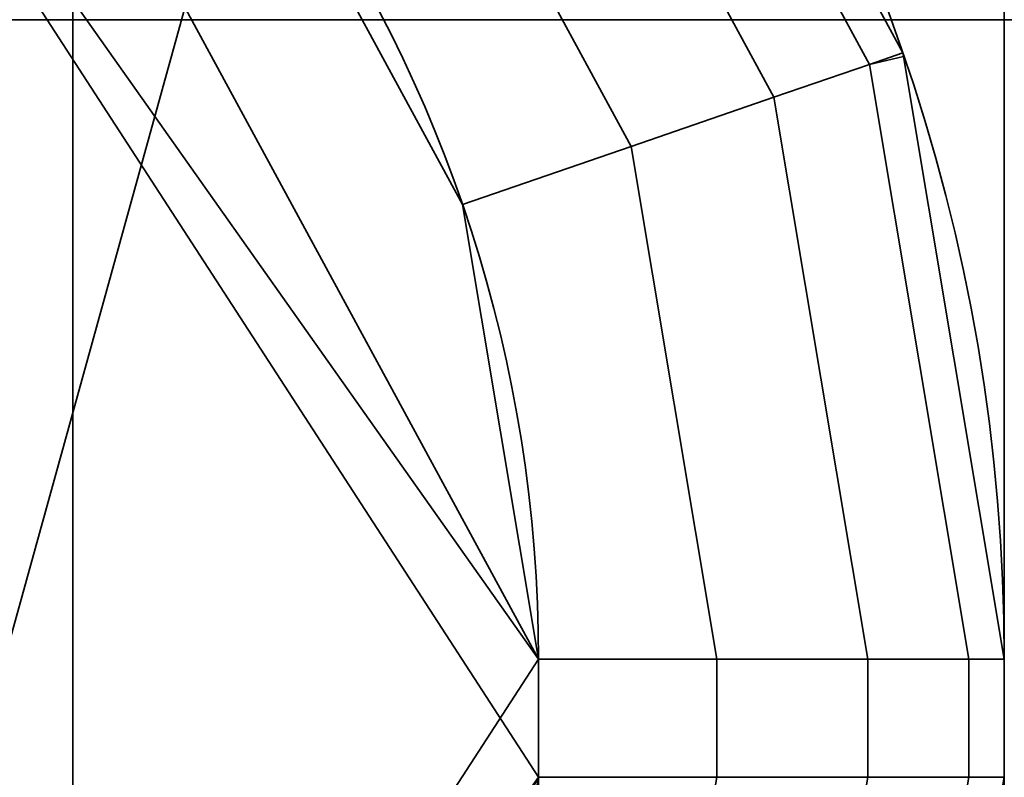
# Model space of a CAD drawing. Header units: millimetres. Extents: x -603 to 3703, y -115 to 193.
# Tile 400 of 656: x 1997.39 to 1999.5, y -19.63 to -18. Entities that reach past the tile are written whole.
import ezdxf

# ---------------------------------------------------------------- set-up
doc = ezdxf.new("R2010")
doc.units = ezdxf.units.MM
doc.layers.add('152', color=7, linetype='Continuous', true_color=0xffffff)

# ---------------------------------------------------------------- blocks, each defined once
blk = doc.blocks.new('UG_SURFACE_101')
at = {"layer": '152', "color": 252, "linetype": 'Continuous', "lineweight": 35}
for points in [[(970, -18, 2075.2499), (970, -29.92, 2075.2499), (2030, -29.92, 2075.2499), (2030, -18, 2075.2499)], [(971.5, -18, 2073.75), (2028.5001, -18, 2073.75), (2028.5001, -29.92, 2073.75), (971.5, -29.92, 2073.75)]]:
    blk.add_3dface(points, dxfattribs=at)
blk = doc.blocks.new('UG_SURFACE_104')
at = {"layer": '152', "color": 252, "linetype": 'Continuous', "lineweight": 35}
for points in [[(1997.4999, -12.5, 333.75), (1996.5, -12.5, 333.75), (1996.5, -26.5, 333.75), (1997.4999, -26.5, 333.75)], [(1997.4999, -26.5, 319.75), (1996.5, -26.5, 319.75), (1996.5, -12.5, 319.75), (1997.4999, -12.5, 319.75)], [(1997.4999, -12.5, 333.75), (1997.4999, -26.5, 333.75), (1997.4999, -26, 331.25), (1997.4999, -13, 331.25)], [(1997.4999, -26.5, 319.75), (1997.4999, -12.5, 319.75), (1997.4999, -13, 322.25), (1997.4999, -26, 322.25)], [(1997.4999, -26, 331.25), (1999.5, -26, 331.25), (1999.5, -13, 331.25), (1997.4999, -13, 331.25)], [(1997.4999, -13, 322.25), (1999.5, -13, 322.25), (1999.5, -26, 322.25), (1997.4999, -26, 322.25)], [(1996.5, -16.5446, 313.75), (1998.5, -19.627, 313.75), (1998.3367, -20.6034, 313.75), (1997.8644, -21.4735, 313.75)], [(1998.5, -19.373, 313.75), (1996.5, -16.5446, 313.75), (1997.1347, -16.8575, 313.75)], [(1997.8644, -21.4735, 313.75), (1997.1347, -22.1425, 313.75), (1996.5, -16.5446, 313.75)], [(1998.5, -19.373, 313.75), (1998.5, -19.627, 313.75), (1996.5, -16.5446, 313.75)], [(1996.5, -16.5446, 335.75), (1998.5, -19.627, 335.75), (1998.3367, -20.6034, 335.75), (1997.8644, -21.4735, 335.75)], [(1998.5, -19.373, 335.75), (1996.5, -16.5446, 335.75), (1997.1347, -16.8575, 335.75)], [(1997.8644, -21.4735, 335.75), (1997.1347, -22.1425, 335.75), (1996.5, -16.5446, 335.75)], [(1998.5, -19.373, 335.75), (1998.5, -19.627, 335.75), (1996.5, -16.5446, 335.75)], [(1996.5, -16.5446, 339.75), (1997.1347, -22.1425, 339.75), (1997.8644, -21.4735, 339.75)], [(1996.5, -16.5446, 339.75), (1998.5, -19.627, 339.75), (1998.5, -19.373, 339.75)], [(1997.8644, -21.4735, 339.75), (1998.3367, -20.6034, 339.75), (1998.5, -19.627, 339.75), (1996.5, -16.5446, 339.75)], [(1997.1347, -16.8575, 339.75), (1996.5, -16.5446, 339.75), (1998.5, -19.373, 339.75)], [(1997.8644, -17.5265, 317.75), (1997.1347, -16.8575, 317.75), (1996.5, -22.4554, 317.75)], [(1997.1347, -16.8575, 313.75), (1997.8644, -17.5265, 313.75), (1998.3367, -18.3966, 313.75), (1998.5, -19.373, 313.75)], [(1997.1347, -16.8575, 335.75), (1997.8644, -17.5265, 335.75), (1998.3367, -18.3966, 335.75), (1998.5, -19.373, 335.75)], [(1998.5, -19.373, 339.75), (1998.3367, -18.3966, 339.75), (1997.8644, -17.5265, 339.75), (1997.1347, -16.8575, 339.75)], [(1998.5926, -16.9579, 317.1327), (1999.2102, -18.0959, 317.1327), (1999.2822, -18.0711, 316.75), (1998.66, -16.9247, 316.75)], [(1998.66, -16.9247, 314.75), (1999.2822, -18.0711, 314.75), (1999.2102, -18.0959, 314.3673), (1998.5926, -16.9579, 314.3673)], [(1998.66, -16.9247, 336.75), (1999.2822, -18.0711, 336.75), (1999.2102, -18.0959, 336.3673), (1998.5926, -16.9579, 336.3673)], [(1998.5926, -16.9579, 339.1327), (1999.2102, -18.0959, 339.1327), (1999.2822, -18.0711, 338.75), (1998.66, -16.9247, 338.75)], [(1999.2822, -18.0711, 336.75), (1998.66, -16.9247, 336.75), (1998.66, -16.9247, 338.75), (1999.2822, -18.0711, 338.75)], [(1999.2822, -18.0711, 314.75), (1998.66, -16.9247, 314.75), (1998.66, -16.9247, 316.75), (1999.2822, -18.0711, 316.75)], [(1999.2102, -18.0959, 317.1327), (1998.5926, -16.9579, 317.1327), (1998.4217, -17.0913, 317.4571), (1999.0053, -18.1664, 317.4571)], [(1998.5926, -16.9579, 314.3673), (1999.2102, -18.0959, 314.3673), (1999.0053, -18.1664, 314.0429), (1998.4217, -17.0913, 314.0429)], [(1998.5926, -16.9579, 336.3673), (1999.2102, -18.0959, 336.3673), (1999.0053, -18.1664, 336.0429), (1998.4217, -17.0913, 336.0429)], [(1999.2102, -18.0959, 339.1327), (1998.5926, -16.9579, 339.1327), (1998.4217, -17.0913, 339.4571), (1999.0053, -18.1664, 339.4571)], [(1999.0053, -18.1664, 317.4571), (1998.4217, -17.0913, 317.4571), (1998.1661, -17.291, 317.6739), (1998.6985, -18.272, 317.6739)], [(1998.4217, -17.0913, 314.0429), (1999.0053, -18.1664, 314.0429), (1998.6985, -18.272, 313.8261), (1998.1661, -17.291, 313.8261)], [(1998.4217, -17.0913, 336.0429), (1999.0053, -18.1664, 336.0429), (1998.6985, -18.272, 335.8261), (1998.1661, -17.291, 335.8261)], [(1999.0053, -18.1664, 339.4571), (1998.4217, -17.0913, 339.4571), (1998.1661, -17.291, 339.6739), (1998.6985, -18.272, 339.6739)], [(1998.6985, -18.272, 317.6739), (1998.1661, -17.291, 317.6739), (1997.8644, -17.5265, 317.75), (1998.3367, -18.3966, 317.75)], [(1998.1661, -17.291, 313.8261), (1998.6985, -18.272, 313.8261), (1998.3367, -18.3966, 313.75), (1997.8644, -17.5265, 313.75)], [(1998.1661, -17.291, 335.8261), (1998.6985, -18.272, 335.8261), (1998.3367, -18.3966, 335.75), (1997.8644, -17.5265, 335.75)], [(1998.6985, -18.272, 339.6739), (1998.1661, -17.291, 339.6739), (1997.8644, -17.5265, 339.75), (1998.3367, -18.3966, 339.75)], [(1996.5, -22.4554, 317.75), (1998.5, -19.373, 317.75), (1998.3367, -18.3966, 317.75), (1997.8644, -17.5265, 317.75)], [(1999.2836, -18.0788, 316.75), (1999.2822, -18.0711, 316.75), (1999.2102, -18.0959, 317.1327)], [(1999.2102, -18.0959, 314.3673), (1999.2822, -18.0711, 314.75), (1999.2836, -18.0788, 314.75)], [(1999.2102, -18.0959, 336.3673), (1999.2822, -18.0711, 336.75), (1999.2836, -18.0788, 336.75)], [(1999.2836, -18.0788, 338.75), (1999.2822, -18.0711, 338.75), (1999.2102, -18.0959, 339.1327)], [(1999.2822, -18.0711, 338.75), (1999.2836, -18.0788, 338.75), (1999.2836, -18.0788, 336.75), (1999.2822, -18.0711, 336.75)], [(1999.2822, -18.0711, 316.75), (1999.2836, -18.0788, 316.75), (1999.2836, -18.0788, 314.75), (1999.2822, -18.0711, 314.75)], [(1999.4239, -19.373, 317.1327), (1999.2102, -18.0959, 317.1327), (1999.0053, -18.1664, 317.4571), (1999.2071, -19.373, 317.4571)], [(1999.2102, -18.0959, 314.3673), (1999.4239, -19.373, 314.3673), (1999.2071, -19.373, 314.0429), (1999.0053, -18.1664, 314.0429)], [(1999.2102, -18.0959, 336.3673), (1999.4239, -19.373, 336.3673), (1999.2071, -19.373, 336.0429), (1999.0053, -18.1664, 336.0429)], [(1999.4239, -19.373, 339.1327), (1999.2102, -18.0959, 339.1327), (1999.0053, -18.1664, 339.4571), (1999.2071, -19.373, 339.4571)], [(1999.2102, -18.0959, 317.1327), (1999.4239, -19.373, 317.1327), (1999.5, -19.373, 316.75), (1999.2836, -18.0788, 316.75)], [(1999.2836, -18.0788, 314.75), (1999.5, -19.373, 314.75), (1999.4239, -19.373, 314.3673), (1999.2102, -18.0959, 314.3673)], [(1999.2836, -18.0788, 336.75), (1999.5, -19.373, 336.75), (1999.4239, -19.373, 336.3673), (1999.2102, -18.0959, 336.3673)], [(1999.2102, -18.0959, 339.1327), (1999.4239, -19.373, 339.1327), (1999.5, -19.373, 338.75), (1999.2836, -18.0788, 338.75)], [(1999.5, -19.373, 338.75), (1999.5, -19.373, 336.75), (1999.2836, -18.0788, 336.75), (1999.2836, -18.0788, 338.75)], [(1999.5, -19.373, 316.75), (1999.5, -19.373, 314.75), (1999.2836, -18.0788, 314.75), (1999.2836, -18.0788, 316.75)], [(1999.2071, -19.373, 317.4571), (1999.0053, -18.1664, 317.4571), (1998.6985, -18.272, 317.6739), (1998.8827, -19.373, 317.6739)], [(1999.0053, -18.1664, 314.0429), (1999.2071, -19.373, 314.0429), (1998.8827, -19.373, 313.8261), (1998.6985, -18.272, 313.8261)], [(1999.0053, -18.1664, 336.0429), (1999.2071, -19.373, 336.0429), (1998.8827, -19.373, 335.8261), (1998.6985, -18.272, 335.8261)], [(1999.2071, -19.373, 339.4571), (1999.0053, -18.1664, 339.4571), (1998.6985, -18.272, 339.6739), (1998.8827, -19.373, 339.6739)], [(1998.8827, -19.373, 317.6739), (1998.6985, -18.272, 317.6739), (1998.3367, -18.3966, 317.75), (1998.5, -19.373, 317.75)], [(1998.6985, -18.272, 313.8261), (1998.8827, -19.373, 313.8261), (1998.5, -19.373, 313.75), (1998.3367, -18.3966, 313.75)], [(1998.6985, -18.272, 335.8261), (1998.8827, -19.373, 335.8261), (1998.5, -19.373, 335.75), (1998.3367, -18.3966, 335.75)], [(1998.8827, -19.373, 339.6739), (1998.6985, -18.272, 339.6739), (1998.3367, -18.3966, 339.75), (1998.5, -19.373, 339.75)], [(1998.5, -19.627, 317.75), (1998.5, -19.373, 317.75), (1996.5, -22.4554, 317.75)], [(1998.5, -19.373, 339.75), (1998.5, -19.627, 339.75), (1998.8827, -19.627, 339.6739), (1998.8827, -19.373, 339.6739)], [(1998.5, -19.627, 335.75), (1998.5, -19.373, 335.75), (1998.8827, -19.373, 335.8261), (1998.8827, -19.627, 335.8261)], [(1998.5, -19.373, 317.75), (1998.5, -19.627, 317.75), (1998.8827, -19.627, 317.6739), (1998.8827, -19.373, 317.6739)], [(1998.5, -19.627, 313.75), (1998.5, -19.373, 313.75), (1998.8827, -19.373, 313.8261), (1998.8827, -19.627, 313.8261)], [(1998.8827, -19.373, 339.6739), (1998.8827, -19.627, 339.6739), (1999.2071, -19.627, 339.4571), (1999.2071, -19.373, 339.4571)], [(1998.8827, -19.627, 335.8261), (1998.8827, -19.373, 335.8261), (1999.2071, -19.373, 336.0429), (1999.2071, -19.627, 336.0429)], [(1998.8827, -19.373, 317.6739), (1998.8827, -19.627, 317.6739), (1999.2071, -19.627, 317.4571), (1999.2071, -19.373, 317.4571)], [(1998.8827, -19.627, 313.8261), (1998.8827, -19.373, 313.8261), (1999.2071, -19.373, 314.0429), (1999.2071, -19.627, 314.0429)], [(1999.2071, -19.373, 339.4571), (1999.2071, -19.627, 339.4571), (1999.4239, -19.627, 339.1327), (1999.4239, -19.373, 339.1327)], [(1999.2071, -19.627, 336.0429), (1999.2071, -19.373, 336.0429), (1999.4239, -19.373, 336.3673), (1999.4239, -19.627, 336.3673)], [(1999.2071, -19.373, 317.4571), (1999.2071, -19.627, 317.4571), (1999.4239, -19.627, 317.1327), (1999.4239, -19.373, 317.1327)], [(1999.2071, -19.627, 314.0429), (1999.2071, -19.373, 314.0429), (1999.4239, -19.373, 314.3673), (1999.4239, -19.627, 314.3673)], [(1999.4239, -19.373, 339.1327), (1999.4239, -19.627, 339.1327), (1999.5, -19.627, 338.75), (1999.5, -19.373, 338.75)], [(1999.4239, -19.627, 336.3673), (1999.4239, -19.373, 336.3673), (1999.5, -19.373, 336.75), (1999.5, -19.627, 336.75)], [(1999.4239, -19.373, 317.1327), (1999.4239, -19.627, 317.1327), (1999.5, -19.627, 316.75), (1999.5, -19.373, 316.75)], [(1999.4239, -19.627, 314.3673), (1999.4239, -19.373, 314.3673), (1999.5, -19.373, 314.75), (1999.5, -19.627, 314.75)], [(1998.5, -19.627, 317.75), (1996.5, -22.4554, 317.75), (1997.1347, -22.1425, 317.75)], [(1997.1347, -22.1425, 317.75), (1997.8644, -21.4735, 317.75), (1998.3367, -20.6034, 317.75), (1998.5, -19.627, 317.75)], [(1998.6985, -20.728, 317.6739), (1998.8827, -19.627, 317.6739), (1998.5, -19.627, 317.75), (1998.3367, -20.6034, 317.75)], [(1998.8827, -19.627, 313.8261), (1998.6985, -20.728, 313.8261), (1998.3367, -20.6034, 313.75), (1998.5, -19.627, 313.75)], [(1998.8827, -19.627, 335.8261), (1998.6985, -20.728, 335.8261), (1998.3367, -20.6034, 335.75), (1998.5, -19.627, 335.75)], [(1998.6985, -20.728, 339.6739), (1998.8827, -19.627, 339.6739), (1998.5, -19.627, 339.75), (1998.3367, -20.6034, 339.75)], [(1999.0053, -20.8336, 317.4571), (1999.2071, -19.627, 317.4571), (1998.8827, -19.627, 317.6739), (1998.6985, -20.728, 317.6739)], [(1999.2071, -19.627, 314.0429), (1999.0053, -20.8336, 314.0429), (1998.6985, -20.728, 313.8261), (1998.8827, -19.627, 313.8261)], [(1999.2071, -19.627, 336.0429), (1999.0053, -20.8336, 336.0429), (1998.6985, -20.728, 335.8261), (1998.8827, -19.627, 335.8261)], [(1999.0053, -20.8336, 339.4571), (1999.2071, -19.627, 339.4571), (1998.8827, -19.627, 339.6739), (1998.6985, -20.728, 339.6739)], [(1999.2102, -20.9041, 317.1327), (1999.4239, -19.627, 317.1327), (1999.2071, -19.627, 317.4571), (1999.0053, -20.8336, 317.4571)], [(1999.4239, -19.627, 314.3673), (1999.2102, -20.9041, 314.3673), (1999.0053, -20.8336, 314.0429), (1999.2071, -19.627, 314.0429)], [(1999.4239, -19.627, 336.3673), (1999.2102, -20.9041, 336.3673), (1999.0053, -20.8336, 336.0429), (1999.2071, -19.627, 336.0429)], [(1999.2102, -20.9041, 339.1327), (1999.4239, -19.627, 339.1327), (1999.2071, -19.627, 339.4571), (1999.0053, -20.8336, 339.4571)], [(1999.2836, -20.9212, 316.75), (1999.5, -19.627, 316.75), (1999.4239, -19.627, 317.1327), (1999.2102, -20.9041, 317.1327)], [(1999.2102, -20.9041, 314.3673), (1999.4239, -19.627, 314.3673), (1999.5, -19.627, 314.75), (1999.2836, -20.9212, 314.75)], [(1999.2102, -20.9041, 336.3673), (1999.4239, -19.627, 336.3673), (1999.5, -19.627, 336.75), (1999.2836, -20.9212, 336.75)], [(1999.2836, -20.9212, 338.75), (1999.5, -19.627, 338.75), (1999.4239, -19.627, 339.1327), (1999.2102, -20.9041, 339.1327)], [(1999.5, -19.627, 336.75), (1999.5, -19.627, 338.75), (1999.2836, -20.9212, 338.75), (1999.2836, -20.9212, 336.75)], [(1999.5, -19.627, 314.75), (1999.5, -19.627, 316.75), (1999.2836, -20.9212, 316.75), (1999.2836, -20.9212, 314.75)]]:
    blk.add_3dface(points, dxfattribs=at)
blk = doc.blocks.new('UG_SURFACE_110')
at = {"layer": '152', "color": 252, "linetype": 'Continuous', "lineweight": 35}
for points in [[(1997.4999, -12.5, 1518.75), (1996.5, -12.5, 1518.75), (1996.5, -26.5, 1518.75), (1997.4999, -26.5, 1518.75)], [(1997.4999, -26.5, 1504.75), (1996.5, -26.5, 1504.75), (1996.5, -12.5, 1504.75), (1997.4999, -12.5, 1504.75)], [(1997.4999, -12.5, 1518.75), (1997.4999, -26.5, 1518.75), (1997.4999, -26, 1516.25), (1997.4999, -13, 1516.25)], [(1997.4999, -26.5, 1504.75), (1997.4999, -12.5, 1504.75), (1997.4999, -13, 1507.25), (1997.4999, -26, 1507.25)], [(1997.4999, -26, 1516.25), (1999.5, -26, 1516.25), (1999.5, -13, 1516.25), (1997.4999, -13, 1516.25)], [(1997.4999, -13, 1507.25), (1999.5, -13, 1507.25), (1999.5, -26, 1507.25), (1997.4999, -26, 1507.25)], [(1996.5, -16.5446, 1498.75), (1998.5, -19.627, 1498.75), (1998.3367, -20.6034, 1498.75), (1997.8644, -21.4735, 1498.75)], [(1998.5, -19.373, 1498.75), (1996.5, -16.5446, 1498.75), (1997.1347, -16.8575, 1498.75)], [(1997.8644, -21.4735, 1498.75), (1997.1347, -22.1425, 1498.75), (1996.5, -16.5446, 1498.75)], [(1998.5, -19.373, 1498.75), (1998.5, -19.627, 1498.75), (1996.5, -16.5446, 1498.75)], [(1996.5, -16.5446, 1520.75), (1998.5, -19.627, 1520.75), (1998.3367, -20.6034, 1520.75), (1997.8644, -21.4735, 1520.75)], [(1998.5, -19.373, 1520.75), (1996.5, -16.5446, 1520.75), (1997.1347, -16.8575, 1520.75)], [(1997.8644, -21.4735, 1520.75), (1997.1347, -22.1425, 1520.75), (1996.5, -16.5446, 1520.75)], [(1998.5, -19.373, 1520.75), (1998.5, -19.627, 1520.75), (1996.5, -16.5446, 1520.75)], [(1996.5, -16.5446, 1524.75), (1997.1347, -22.1425, 1524.75), (1997.8644, -21.4735, 1524.75)], [(1996.5, -16.5446, 1524.75), (1998.5, -19.627, 1524.75), (1998.5, -19.373, 1524.75)], [(1997.8644, -21.4735, 1524.75), (1998.3367, -20.6034, 1524.75), (1998.5, -19.627, 1524.75), (1996.5, -16.5446, 1524.75)], [(1997.1347, -16.8575, 1524.75), (1996.5, -16.5446, 1524.75), (1998.5, -19.373, 1524.75)], [(1997.8644, -17.5265, 1502.75), (1997.1347, -16.8575, 1502.75), (1996.5, -22.4554, 1502.75)], [(1997.1347, -16.8575, 1498.75), (1997.8644, -17.5265, 1498.75), (1998.3367, -18.3966, 1498.75), (1998.5, -19.373, 1498.75)], [(1997.1347, -16.8575, 1520.75), (1997.8644, -17.5265, 1520.75), (1998.3367, -18.3966, 1520.75), (1998.5, -19.373, 1520.75)], [(1998.5, -19.373, 1524.75), (1998.3367, -18.3966, 1524.75), (1997.8644, -17.5265, 1524.75), (1997.1347, -16.8575, 1524.75)], [(1998.5926, -16.9579, 1502.1327), (1999.2102, -18.0959, 1502.1327), (1999.2822, -18.0711, 1501.75), (1998.66, -16.9247, 1501.75)], [(1998.66, -16.9247, 1499.75), (1999.2822, -18.0711, 1499.75), (1999.2102, -18.0959, 1499.3674), (1998.5926, -16.9579, 1499.3674)], [(1998.66, -16.9247, 1521.75), (1999.2822, -18.0711, 1521.75), (1999.2102, -18.0959, 1521.3673), (1998.5926, -16.9579, 1521.3673)], [(1998.5926, -16.9579, 1524.1327), (1999.2102, -18.0959, 1524.1327), (1999.2822, -18.0711, 1523.7499), (1998.66, -16.9247, 1523.7499)], [(1999.2822, -18.0711, 1521.75), (1998.66, -16.9247, 1521.75), (1998.66, -16.9247, 1523.7499), (1999.2822, -18.0711, 1523.7499)], [(1999.2822, -18.0711, 1499.75), (1998.66, -16.9247, 1499.75), (1998.66, -16.9247, 1501.75), (1999.2822, -18.0711, 1501.75)], [(1999.2102, -18.0959, 1502.1327), (1998.5926, -16.9579, 1502.1327), (1998.4217, -17.0913, 1502.4571), (1999.0053, -18.1664, 1502.4571)], [(1998.5926, -16.9579, 1499.3674), (1999.2102, -18.0959, 1499.3674), (1999.0053, -18.1664, 1499.0429), (1998.4217, -17.0913, 1499.0429)], [(1998.5926, -16.9579, 1521.3673), (1999.2102, -18.0959, 1521.3673), (1999.0053, -18.1664, 1521.0429), (1998.4217, -17.0913, 1521.0429)], [(1999.2102, -18.0959, 1524.1327), (1998.5926, -16.9579, 1524.1327), (1998.4217, -17.0913, 1524.4571), (1999.0053, -18.1664, 1524.4571)], [(1999.0053, -18.1664, 1502.4571), (1998.4217, -17.0913, 1502.4571), (1998.1661, -17.291, 1502.6739), (1998.6985, -18.272, 1502.6739)], [(1998.4217, -17.0913, 1499.0429), (1999.0053, -18.1664, 1499.0429), (1998.6985, -18.272, 1498.8261), (1998.1661, -17.291, 1498.8261)], [(1998.4217, -17.0913, 1521.0429), (1999.0053, -18.1664, 1521.0429), (1998.6985, -18.272, 1520.8261), (1998.1661, -17.291, 1520.8261)], [(1999.0053, -18.1664, 1524.4571), (1998.4217, -17.0913, 1524.4571), (1998.1661, -17.291, 1524.6739), (1998.6985, -18.272, 1524.6739)], [(1998.6985, -18.272, 1502.6739), (1998.1661, -17.291, 1502.6739), (1997.8644, -17.5265, 1502.75), (1998.3367, -18.3966, 1502.75)], [(1998.1661, -17.291, 1498.8261), (1998.6985, -18.272, 1498.8261), (1998.3367, -18.3966, 1498.75), (1997.8644, -17.5265, 1498.75)], [(1998.1661, -17.291, 1520.8261), (1998.6985, -18.272, 1520.8261), (1998.3367, -18.3966, 1520.75), (1997.8644, -17.5265, 1520.75)], [(1998.6985, -18.272, 1524.6739), (1998.1661, -17.291, 1524.6739), (1997.8644, -17.5265, 1524.75), (1998.3367, -18.3966, 1524.75)], [(1996.5, -22.4554, 1502.75), (1998.5, -19.373, 1502.75), (1998.3367, -18.3966, 1502.75), (1997.8644, -17.5265, 1502.75)], [(1999.2836, -18.0788, 1501.75), (1999.2822, -18.0711, 1501.75), (1999.2102, -18.0959, 1502.1327)], [(1999.2102, -18.0959, 1499.3674), (1999.2822, -18.0711, 1499.75), (1999.2836, -18.0788, 1499.75)], [(1999.2102, -18.0959, 1521.3673), (1999.2822, -18.0711, 1521.75), (1999.2836, -18.0788, 1521.75)], [(1999.2836, -18.0788, 1523.7499), (1999.2822, -18.0711, 1523.7499), (1999.2102, -18.0959, 1524.1327)], [(1999.2822, -18.0711, 1523.7499), (1999.2836, -18.0788, 1523.7499), (1999.2836, -18.0788, 1521.75), (1999.2822, -18.0711, 1521.75)], [(1999.2822, -18.0711, 1501.75), (1999.2836, -18.0788, 1501.75), (1999.2836, -18.0788, 1499.75), (1999.2822, -18.0711, 1499.75)], [(1999.4239, -19.373, 1502.1327), (1999.2102, -18.0959, 1502.1327), (1999.0053, -18.1664, 1502.4571), (1999.2071, -19.373, 1502.4571)], [(1999.2102, -18.0959, 1499.3674), (1999.4239, -19.373, 1499.3674), (1999.2071, -19.373, 1499.0429), (1999.0053, -18.1664, 1499.0429)], [(1999.2102, -18.0959, 1521.3673), (1999.4239, -19.373, 1521.3673), (1999.2071, -19.373, 1521.0429), (1999.0053, -18.1664, 1521.0429)], [(1999.4239, -19.373, 1524.1327), (1999.2102, -18.0959, 1524.1327), (1999.0053, -18.1664, 1524.4571), (1999.2071, -19.373, 1524.4571)], [(1999.2102, -18.0959, 1502.1327), (1999.4239, -19.373, 1502.1327), (1999.5, -19.373, 1501.75), (1999.2836, -18.0788, 1501.75)], [(1999.2836, -18.0788, 1499.75), (1999.5, -19.373, 1499.75), (1999.4239, -19.373, 1499.3674), (1999.2102, -18.0959, 1499.3674)], [(1999.2836, -18.0788, 1521.75), (1999.5, -19.373, 1521.75), (1999.4239, -19.373, 1521.3673), (1999.2102, -18.0959, 1521.3673)], [(1999.2102, -18.0959, 1524.1327), (1999.4239, -19.373, 1524.1327), (1999.5, -19.373, 1523.7499), (1999.2836, -18.0788, 1523.7499)], [(1999.5, -19.373, 1523.7499), (1999.5, -19.373, 1521.75), (1999.2836, -18.0788, 1521.75), (1999.2836, -18.0788, 1523.7499)], [(1999.5, -19.373, 1501.75), (1999.5, -19.373, 1499.75), (1999.2836, -18.0788, 1499.75), (1999.2836, -18.0788, 1501.75)], [(1999.2071, -19.373, 1502.4571), (1999.0053, -18.1664, 1502.4571), (1998.6985, -18.272, 1502.6739), (1998.8827, -19.373, 1502.6739)], [(1999.0053, -18.1664, 1499.0429), (1999.2071, -19.373, 1499.0429), (1998.8827, -19.373, 1498.8261), (1998.6985, -18.272, 1498.8261)], [(1999.0053, -18.1664, 1521.0429), (1999.2071, -19.373, 1521.0429), (1998.8827, -19.373, 1520.8261), (1998.6985, -18.272, 1520.8261)], [(1999.2071, -19.373, 1524.4571), (1999.0053, -18.1664, 1524.4571), (1998.6985, -18.272, 1524.6739), (1998.8827, -19.373, 1524.6739)], [(1998.8827, -19.373, 1502.6739), (1998.6985, -18.272, 1502.6739), (1998.3367, -18.3966, 1502.75), (1998.5, -19.373, 1502.75)], [(1998.6985, -18.272, 1498.8261), (1998.8827, -19.373, 1498.8261), (1998.5, -19.373, 1498.75), (1998.3367, -18.3966, 1498.75)], [(1998.6985, -18.272, 1520.8261), (1998.8827, -19.373, 1520.8261), (1998.5, -19.373, 1520.75), (1998.3367, -18.3966, 1520.75)], [(1998.8827, -19.373, 1524.6739), (1998.6985, -18.272, 1524.6739), (1998.3367, -18.3966, 1524.75), (1998.5, -19.373, 1524.75)], [(1998.5, -19.627, 1502.75), (1998.5, -19.373, 1502.75), (1996.5, -22.4554, 1502.75)], [(1998.5, -19.373, 1524.75), (1998.5, -19.627, 1524.75), (1998.8827, -19.627, 1524.6739), (1998.8827, -19.373, 1524.6739)], [(1998.5, -19.627, 1520.75), (1998.5, -19.373, 1520.75), (1998.8827, -19.373, 1520.8261), (1998.8827, -19.627, 1520.8261)], [(1998.5, -19.373, 1502.75), (1998.5, -19.627, 1502.75), (1998.8827, -19.627, 1502.6739), (1998.8827, -19.373, 1502.6739)], [(1998.5, -19.627, 1498.75), (1998.5, -19.373, 1498.75), (1998.8827, -19.373, 1498.8261), (1998.8827, -19.627, 1498.8261)], [(1998.8827, -19.373, 1524.6739), (1998.8827, -19.627, 1524.6739), (1999.2071, -19.627, 1524.4571), (1999.2071, -19.373, 1524.4571)], [(1998.8827, -19.627, 1520.8261), (1998.8827, -19.373, 1520.8261), (1999.2071, -19.373, 1521.0429), (1999.2071, -19.627, 1521.0429)], [(1998.8827, -19.373, 1502.6739), (1998.8827, -19.627, 1502.6739), (1999.2071, -19.627, 1502.4571), (1999.2071, -19.373, 1502.4571)], [(1998.8827, -19.627, 1498.8261), (1998.8827, -19.373, 1498.8261), (1999.2071, -19.373, 1499.0429), (1999.2071, -19.627, 1499.0429)], [(1999.2071, -19.373, 1524.4571), (1999.2071, -19.627, 1524.4571), (1999.4239, -19.627, 1524.1327), (1999.4239, -19.373, 1524.1327)], [(1999.2071, -19.627, 1521.0429), (1999.2071, -19.373, 1521.0429), (1999.4239, -19.373, 1521.3673), (1999.4239, -19.627, 1521.3673)], [(1999.2071, -19.373, 1502.4571), (1999.2071, -19.627, 1502.4571), (1999.4239, -19.627, 1502.1327), (1999.4239, -19.373, 1502.1327)], [(1999.2071, -19.627, 1499.0429), (1999.2071, -19.373, 1499.0429), (1999.4239, -19.373, 1499.3674), (1999.4239, -19.627, 1499.3674)], [(1999.4239, -19.373, 1524.1327), (1999.4239, -19.627, 1524.1327), (1999.5, -19.627, 1523.7499), (1999.5, -19.373, 1523.7499)], [(1999.4239, -19.627, 1521.3673), (1999.4239, -19.373, 1521.3673), (1999.5, -19.373, 1521.75), (1999.5, -19.627, 1521.75)], [(1999.4239, -19.373, 1502.1327), (1999.4239, -19.627, 1502.1327), (1999.5, -19.627, 1501.75), (1999.5, -19.373, 1501.75)], [(1999.4239, -19.627, 1499.3674), (1999.4239, -19.373, 1499.3674), (1999.5, -19.373, 1499.75), (1999.5, -19.627, 1499.75)], [(1998.5, -19.627, 1502.75), (1996.5, -22.4554, 1502.75), (1997.1347, -22.1425, 1502.75)], [(1997.1347, -22.1425, 1502.75), (1997.8644, -21.4735, 1502.75), (1998.3367, -20.6034, 1502.75), (1998.5, -19.627, 1502.75)], [(1998.6985, -20.728, 1502.6739), (1998.8827, -19.627, 1502.6739), (1998.5, -19.627, 1502.75), (1998.3367, -20.6034, 1502.75)], [(1998.8827, -19.627, 1498.8261), (1998.6985, -20.728, 1498.8261), (1998.3367, -20.6034, 1498.75), (1998.5, -19.627, 1498.75)], [(1998.8827, -19.627, 1520.8261), (1998.6985, -20.728, 1520.8261), (1998.3367, -20.6034, 1520.75), (1998.5, -19.627, 1520.75)], [(1998.6985, -20.728, 1524.6739), (1998.8827, -19.627, 1524.6739), (1998.5, -19.627, 1524.75), (1998.3367, -20.6034, 1524.75)], [(1999.0053, -20.8336, 1502.4571), (1999.2071, -19.627, 1502.4571), (1998.8827, -19.627, 1502.6739), (1998.6985, -20.728, 1502.6739)], [(1999.2071, -19.627, 1499.0429), (1999.0053, -20.8336, 1499.0429), (1998.6985, -20.728, 1498.8261), (1998.8827, -19.627, 1498.8261)], [(1999.2071, -19.627, 1521.0429), (1999.0053, -20.8336, 1521.0429), (1998.6985, -20.728, 1520.8261), (1998.8827, -19.627, 1520.8261)], [(1999.0053, -20.8336, 1524.4571), (1999.2071, -19.627, 1524.4571), (1998.8827, -19.627, 1524.6739), (1998.6985, -20.728, 1524.6739)], [(1999.2102, -20.9041, 1502.1327), (1999.4239, -19.627, 1502.1327), (1999.2071, -19.627, 1502.4571), (1999.0053, -20.8336, 1502.4571)], [(1999.4239, -19.627, 1499.3674), (1999.2102, -20.9041, 1499.3674), (1999.0053, -20.8336, 1499.0429), (1999.2071, -19.627, 1499.0429)], [(1999.4239, -19.627, 1521.3673), (1999.2102, -20.9041, 1521.3673), (1999.0053, -20.8336, 1521.0429), (1999.2071, -19.627, 1521.0429)], [(1999.2102, -20.9041, 1524.1327), (1999.4239, -19.627, 1524.1327), (1999.2071, -19.627, 1524.4571), (1999.0053, -20.8336, 1524.4571)], [(1999.2836, -20.9212, 1501.75), (1999.5, -19.627, 1501.75), (1999.4239, -19.627, 1502.1327), (1999.2102, -20.9041, 1502.1327)], [(1999.2102, -20.9041, 1499.3674), (1999.4239, -19.627, 1499.3674), (1999.5, -19.627, 1499.75), (1999.2836, -20.9212, 1499.75)], [(1999.2102, -20.9041, 1521.3673), (1999.4239, -19.627, 1521.3673), (1999.5, -19.627, 1521.75), (1999.2836, -20.9212, 1521.75)], [(1999.2836, -20.9212, 1523.7499), (1999.5, -19.627, 1523.7499), (1999.4239, -19.627, 1524.1327), (1999.2102, -20.9041, 1524.1327)], [(1999.5, -19.627, 1521.75), (1999.5, -19.627, 1523.7499), (1999.2836, -20.9212, 1523.7499), (1999.2836, -20.9212, 1521.75)], [(1999.5, -19.627, 1499.75), (1999.5, -19.627, 1501.75), (1999.2836, -20.9212, 1501.75), (1999.2836, -20.9212, 1499.75)]]:
    blk.add_3dface(points, dxfattribs=at)
blk = doc.blocks.new('UG_SURFACE_113')
at = {"layer": '152', "color": 252, "linetype": 'Continuous', "lineweight": 35}
for points in [[(1997.4999, -12.5, 1768.75), (1996.5, -12.5, 1768.75), (1996.5, -26.5, 1768.75), (1997.4999, -26.5, 1768.75)], [(1997.4999, -26.5, 1754.75), (1996.5, -26.5, 1754.75), (1996.5, -12.5, 1754.75), (1997.4999, -12.5, 1754.75)], [(1997.4999, -12.5, 1768.75), (1997.4999, -26.5, 1768.75), (1997.4999, -26, 1766.25), (1997.4999, -13, 1766.25)], [(1997.4999, -26.5, 1754.75), (1997.4999, -12.5, 1754.75), (1997.4999, -13, 1757.25), (1997.4999, -26, 1757.25)], [(1997.4999, -26, 1766.25), (1999.5, -26, 1766.25), (1999.5, -13, 1766.25), (1997.4999, -13, 1766.25)], [(1997.4999, -13, 1757.25), (1999.5, -13, 1757.25), (1999.5, -26, 1757.25), (1997.4999, -26, 1757.25)], [(1996.5, -16.5446, 1748.75), (1998.5, -19.627, 1748.75), (1998.3367, -20.6034, 1748.75), (1997.8644, -21.4735, 1748.75)], [(1998.5, -19.373, 1748.75), (1996.5, -16.5446, 1748.75), (1997.1347, -16.8575, 1748.75)], [(1997.8644, -21.4735, 1748.75), (1997.1347, -22.1425, 1748.75), (1996.5, -16.5446, 1748.75)], [(1998.5, -19.373, 1748.75), (1998.5, -19.627, 1748.75), (1996.5, -16.5446, 1748.75)], [(1996.5, -16.5446, 1770.75), (1998.5, -19.627, 1770.75), (1998.3367, -20.6034, 1770.75), (1997.8644, -21.4735, 1770.75)], [(1998.5, -19.373, 1770.75), (1996.5, -16.5446, 1770.75), (1997.1347, -16.8575, 1770.75)], [(1997.8644, -21.4735, 1770.75), (1997.1347, -22.1425, 1770.75), (1996.5, -16.5446, 1770.75)], [(1998.5, -19.373, 1770.75), (1998.5, -19.627, 1770.75), (1996.5, -16.5446, 1770.75)], [(1996.5, -16.5446, 1774.75), (1997.1347, -22.1425, 1774.75), (1997.8644, -21.4735, 1774.75)], [(1996.5, -16.5446, 1774.75), (1998.5, -19.627, 1774.75), (1998.5, -19.373, 1774.75)], [(1997.8644, -21.4735, 1774.75), (1998.3367, -20.6034, 1774.75), (1998.5, -19.627, 1774.75), (1996.5, -16.5446, 1774.75)], [(1997.1347, -16.8575, 1774.75), (1996.5, -16.5446, 1774.75), (1998.5, -19.373, 1774.75)], [(1997.8644, -17.5265, 1752.75), (1997.1347, -16.8575, 1752.75), (1996.5, -22.4554, 1752.75)], [(1997.1347, -16.8575, 1748.75), (1997.8644, -17.5265, 1748.75), (1998.3367, -18.3966, 1748.75), (1998.5, -19.373, 1748.75)], [(1997.1347, -16.8575, 1770.75), (1997.8644, -17.5265, 1770.75), (1998.3367, -18.3966, 1770.75), (1998.5, -19.373, 1770.75)], [(1998.5, -19.373, 1774.75), (1998.3367, -18.3966, 1774.75), (1997.8644, -17.5265, 1774.75), (1997.1347, -16.8575, 1774.75)], [(1998.5926, -16.9579, 1752.1327), (1999.2102, -18.0959, 1752.1327), (1999.2822, -18.0711, 1751.75), (1998.66, -16.9247, 1751.75)], [(1998.66, -16.9247, 1749.75), (1999.2822, -18.0711, 1749.75), (1999.2102, -18.0959, 1749.3674), (1998.5926, -16.9579, 1749.3674)], [(1998.66, -16.9247, 1771.75), (1999.2822, -18.0711, 1771.75), (1999.2102, -18.0959, 1771.3673), (1998.5926, -16.9579, 1771.3673)], [(1998.5926, -16.9579, 1774.1327), (1999.2102, -18.0959, 1774.1327), (1999.2822, -18.0711, 1773.7499), (1998.66, -16.9247, 1773.7499)], [(1999.2822, -18.0711, 1771.75), (1998.66, -16.9247, 1771.75), (1998.66, -16.9247, 1773.7499), (1999.2822, -18.0711, 1773.7499)], [(1999.2822, -18.0711, 1749.75), (1998.66, -16.9247, 1749.75), (1998.66, -16.9247, 1751.75), (1999.2822, -18.0711, 1751.75)], [(1999.2102, -18.0959, 1752.1327), (1998.5926, -16.9579, 1752.1327), (1998.4217, -17.0913, 1752.4571), (1999.0053, -18.1664, 1752.4571)], [(1998.5926, -16.9579, 1749.3674), (1999.2102, -18.0959, 1749.3674), (1999.0053, -18.1664, 1749.0429), (1998.4217, -17.0913, 1749.0429)], [(1998.5926, -16.9579, 1771.3673), (1999.2102, -18.0959, 1771.3673), (1999.0053, -18.1664, 1771.0429), (1998.4217, -17.0913, 1771.0429)], [(1999.2102, -18.0959, 1774.1327), (1998.5926, -16.9579, 1774.1327), (1998.4217, -17.0913, 1774.4571), (1999.0053, -18.1664, 1774.4571)], [(1999.0053, -18.1664, 1752.4571), (1998.4217, -17.0913, 1752.4571), (1998.1661, -17.291, 1752.6739), (1998.6985, -18.272, 1752.6739)], [(1998.4217, -17.0913, 1749.0429), (1999.0053, -18.1664, 1749.0429), (1998.6985, -18.272, 1748.8261), (1998.1661, -17.291, 1748.8261)], [(1998.4217, -17.0913, 1771.0429), (1999.0053, -18.1664, 1771.0429), (1998.6985, -18.272, 1770.8261), (1998.1661, -17.291, 1770.8261)], [(1999.0053, -18.1664, 1774.4571), (1998.4217, -17.0913, 1774.4571), (1998.1661, -17.291, 1774.6739), (1998.6985, -18.272, 1774.6739)], [(1998.6985, -18.272, 1752.6739), (1998.1661, -17.291, 1752.6739), (1997.8644, -17.5265, 1752.75), (1998.3367, -18.3966, 1752.75)], [(1998.1661, -17.291, 1748.8261), (1998.6985, -18.272, 1748.8261), (1998.3367, -18.3966, 1748.75), (1997.8644, -17.5265, 1748.75)], [(1998.1661, -17.291, 1770.8261), (1998.6985, -18.272, 1770.8261), (1998.3367, -18.3966, 1770.75), (1997.8644, -17.5265, 1770.75)], [(1998.6985, -18.272, 1774.6739), (1998.1661, -17.291, 1774.6739), (1997.8644, -17.5265, 1774.75), (1998.3367, -18.3966, 1774.75)], [(1996.5, -22.4554, 1752.75), (1998.5, -19.373, 1752.75), (1998.3367, -18.3966, 1752.75), (1997.8644, -17.5265, 1752.75)], [(1999.2836, -18.0788, 1751.75), (1999.2822, -18.0711, 1751.75), (1999.2102, -18.0959, 1752.1327)], [(1999.2102, -18.0959, 1749.3674), (1999.2822, -18.0711, 1749.75), (1999.2836, -18.0788, 1749.75)], [(1999.2102, -18.0959, 1771.3673), (1999.2822, -18.0711, 1771.75), (1999.2836, -18.0788, 1771.75)], [(1999.2836, -18.0788, 1773.7499), (1999.2822, -18.0711, 1773.7499), (1999.2102, -18.0959, 1774.1327)], [(1999.2822, -18.0711, 1773.7499), (1999.2836, -18.0788, 1773.7499), (1999.2836, -18.0788, 1771.75), (1999.2822, -18.0711, 1771.75)], [(1999.2822, -18.0711, 1751.75), (1999.2836, -18.0788, 1751.75), (1999.2836, -18.0788, 1749.75), (1999.2822, -18.0711, 1749.75)], [(1999.4239, -19.373, 1752.1327), (1999.2102, -18.0959, 1752.1327), (1999.0053, -18.1664, 1752.4571), (1999.2071, -19.373, 1752.4571)], [(1999.2102, -18.0959, 1749.3674), (1999.4239, -19.373, 1749.3674), (1999.2071, -19.373, 1749.0429), (1999.0053, -18.1664, 1749.0429)], [(1999.2102, -18.0959, 1771.3673), (1999.4239, -19.373, 1771.3673), (1999.2071, -19.373, 1771.0429), (1999.0053, -18.1664, 1771.0429)], [(1999.4239, -19.373, 1774.1327), (1999.2102, -18.0959, 1774.1327), (1999.0053, -18.1664, 1774.4571), (1999.2071, -19.373, 1774.4571)], [(1999.2102, -18.0959, 1752.1327), (1999.4239, -19.373, 1752.1327), (1999.5, -19.373, 1751.75), (1999.2836, -18.0788, 1751.75)], [(1999.2836, -18.0788, 1749.75), (1999.5, -19.373, 1749.75), (1999.4239, -19.373, 1749.3674), (1999.2102, -18.0959, 1749.3674)], [(1999.2836, -18.0788, 1771.75), (1999.5, -19.373, 1771.75), (1999.4239, -19.373, 1771.3673), (1999.2102, -18.0959, 1771.3673)], [(1999.2102, -18.0959, 1774.1327), (1999.4239, -19.373, 1774.1327), (1999.5, -19.373, 1773.7499), (1999.2836, -18.0788, 1773.7499)], [(1999.5, -19.373, 1773.7499), (1999.5, -19.373, 1771.75), (1999.2836, -18.0788, 1771.75), (1999.2836, -18.0788, 1773.7499)], [(1999.5, -19.373, 1751.75), (1999.5, -19.373, 1749.75), (1999.2836, -18.0788, 1749.75), (1999.2836, -18.0788, 1751.75)], [(1999.2071, -19.373, 1752.4571), (1999.0053, -18.1664, 1752.4571), (1998.6985, -18.272, 1752.6739), (1998.8827, -19.373, 1752.6739)], [(1999.0053, -18.1664, 1749.0429), (1999.2071, -19.373, 1749.0429), (1998.8827, -19.373, 1748.8261), (1998.6985, -18.272, 1748.8261)], [(1999.0053, -18.1664, 1771.0429), (1999.2071, -19.373, 1771.0429), (1998.8827, -19.373, 1770.8261), (1998.6985, -18.272, 1770.8261)], [(1999.2071, -19.373, 1774.4571), (1999.0053, -18.1664, 1774.4571), (1998.6985, -18.272, 1774.6739), (1998.8827, -19.373, 1774.6739)], [(1998.8827, -19.373, 1752.6739), (1998.6985, -18.272, 1752.6739), (1998.3367, -18.3966, 1752.75), (1998.5, -19.373, 1752.75)], [(1998.6985, -18.272, 1748.8261), (1998.8827, -19.373, 1748.8261), (1998.5, -19.373, 1748.75), (1998.3367, -18.3966, 1748.75)], [(1998.6985, -18.272, 1770.8261), (1998.8827, -19.373, 1770.8261), (1998.5, -19.373, 1770.75), (1998.3367, -18.3966, 1770.75)], [(1998.8827, -19.373, 1774.6739), (1998.6985, -18.272, 1774.6739), (1998.3367, -18.3966, 1774.75), (1998.5, -19.373, 1774.75)], [(1998.5, -19.627, 1752.75), (1998.5, -19.373, 1752.75), (1996.5, -22.4554, 1752.75)], [(1998.5, -19.373, 1774.75), (1998.5, -19.627, 1774.75), (1998.8827, -19.627, 1774.6739), (1998.8827, -19.373, 1774.6739)], [(1998.5, -19.627, 1770.75), (1998.5, -19.373, 1770.75), (1998.8827, -19.373, 1770.8261), (1998.8827, -19.627, 1770.8261)], [(1998.5, -19.373, 1752.75), (1998.5, -19.627, 1752.75), (1998.8827, -19.627, 1752.6739), (1998.8827, -19.373, 1752.6739)], [(1998.5, -19.627, 1748.75), (1998.5, -19.373, 1748.75), (1998.8827, -19.373, 1748.8261), (1998.8827, -19.627, 1748.8261)], [(1998.8827, -19.373, 1774.6739), (1998.8827, -19.627, 1774.6739), (1999.2071, -19.627, 1774.4571), (1999.2071, -19.373, 1774.4571)], [(1998.8827, -19.627, 1770.8261), (1998.8827, -19.373, 1770.8261), (1999.2071, -19.373, 1771.0429), (1999.2071, -19.627, 1771.0429)], [(1998.8827, -19.373, 1752.6739), (1998.8827, -19.627, 1752.6739), (1999.2071, -19.627, 1752.4571), (1999.2071, -19.373, 1752.4571)], [(1998.8827, -19.627, 1748.8261), (1998.8827, -19.373, 1748.8261), (1999.2071, -19.373, 1749.0429), (1999.2071, -19.627, 1749.0429)], [(1999.2071, -19.373, 1774.4571), (1999.2071, -19.627, 1774.4571), (1999.4239, -19.627, 1774.1327), (1999.4239, -19.373, 1774.1327)], [(1999.2071, -19.627, 1771.0429), (1999.2071, -19.373, 1771.0429), (1999.4239, -19.373, 1771.3673), (1999.4239, -19.627, 1771.3673)], [(1999.2071, -19.373, 1752.4571), (1999.2071, -19.627, 1752.4571), (1999.4239, -19.627, 1752.1327), (1999.4239, -19.373, 1752.1327)], [(1999.2071, -19.627, 1749.0429), (1999.2071, -19.373, 1749.0429), (1999.4239, -19.373, 1749.3674), (1999.4239, -19.627, 1749.3674)], [(1999.4239, -19.373, 1774.1327), (1999.4239, -19.627, 1774.1327), (1999.5, -19.627, 1773.7499), (1999.5, -19.373, 1773.7499)], [(1999.4239, -19.627, 1771.3673), (1999.4239, -19.373, 1771.3673), (1999.5, -19.373, 1771.75), (1999.5, -19.627, 1771.75)], [(1999.4239, -19.373, 1752.1327), (1999.4239, -19.627, 1752.1327), (1999.5, -19.627, 1751.75), (1999.5, -19.373, 1751.75)], [(1999.4239, -19.627, 1749.3674), (1999.4239, -19.373, 1749.3674), (1999.5, -19.373, 1749.75), (1999.5, -19.627, 1749.75)], [(1998.5, -19.627, 1752.75), (1996.5, -22.4554, 1752.75), (1997.1347, -22.1425, 1752.75)], [(1997.1347, -22.1425, 1752.75), (1997.8644, -21.4735, 1752.75), (1998.3367, -20.6034, 1752.75), (1998.5, -19.627, 1752.75)], [(1998.6985, -20.728, 1752.6739), (1998.8827, -19.627, 1752.6739), (1998.5, -19.627, 1752.75), (1998.3367, -20.6034, 1752.75)], [(1998.8827, -19.627, 1748.8261), (1998.6985, -20.728, 1748.8261), (1998.3367, -20.6034, 1748.75), (1998.5, -19.627, 1748.75)], [(1998.8827, -19.627, 1770.8261), (1998.6985, -20.728, 1770.8261), (1998.3367, -20.6034, 1770.75), (1998.5, -19.627, 1770.75)], [(1998.6985, -20.728, 1774.6739), (1998.8827, -19.627, 1774.6739), (1998.5, -19.627, 1774.75), (1998.3367, -20.6034, 1774.75)], [(1999.0053, -20.8336, 1752.4571), (1999.2071, -19.627, 1752.4571), (1998.8827, -19.627, 1752.6739), (1998.6985, -20.728, 1752.6739)], [(1999.2071, -19.627, 1749.0429), (1999.0053, -20.8336, 1749.0429), (1998.6985, -20.728, 1748.8261), (1998.8827, -19.627, 1748.8261)], [(1999.2071, -19.627, 1771.0429), (1999.0053, -20.8336, 1771.0429), (1998.6985, -20.728, 1770.8261), (1998.8827, -19.627, 1770.8261)], [(1999.0053, -20.8336, 1774.4571), (1999.2071, -19.627, 1774.4571), (1998.8827, -19.627, 1774.6739), (1998.6985, -20.728, 1774.6739)], [(1999.2102, -20.9041, 1752.1327), (1999.4239, -19.627, 1752.1327), (1999.2071, -19.627, 1752.4571), (1999.0053, -20.8336, 1752.4571)], [(1999.4239, -19.627, 1749.3674), (1999.2102, -20.9041, 1749.3674), (1999.0053, -20.8336, 1749.0429), (1999.2071, -19.627, 1749.0429)], [(1999.4239, -19.627, 1771.3673), (1999.2102, -20.9041, 1771.3673), (1999.0053, -20.8336, 1771.0429), (1999.2071, -19.627, 1771.0429)], [(1999.2102, -20.9041, 1774.1327), (1999.4239, -19.627, 1774.1327), (1999.2071, -19.627, 1774.4571), (1999.0053, -20.8336, 1774.4571)], [(1999.2836, -20.9212, 1751.75), (1999.5, -19.627, 1751.75), (1999.4239, -19.627, 1752.1327), (1999.2102, -20.9041, 1752.1327)], [(1999.2102, -20.9041, 1749.3674), (1999.4239, -19.627, 1749.3674), (1999.5, -19.627, 1749.75), (1999.2836, -20.9212, 1749.75)], [(1999.2102, -20.9041, 1771.3673), (1999.4239, -19.627, 1771.3673), (1999.5, -19.627, 1771.75), (1999.2836, -20.9212, 1771.75)], [(1999.2836, -20.9212, 1773.7499), (1999.5, -19.627, 1773.7499), (1999.4239, -19.627, 1774.1327), (1999.2102, -20.9041, 1774.1327)], [(1999.5, -19.627, 1771.75), (1999.5, -19.627, 1773.7499), (1999.2836, -20.9212, 1773.7499), (1999.2836, -20.9212, 1771.75)], [(1999.5, -19.627, 1749.75), (1999.5, -19.627, 1751.75), (1999.2836, -20.9212, 1751.75), (1999.2836, -20.9212, 1749.75)]]:
    blk.add_3dface(points, dxfattribs=at)

msp = doc.modelspace()

# ---------------------------------------------------------------- linework, layer by layer
at = {"layer": '152', "color": 252, "linetype": 'Continuous', "lineweight": 35, "true_color": 0x939598}
for p, q in [((1997.5, -12.5, 319.75), (1997.5, -26.5, 319.75)), ((1997.5, -26.5, 333.75), (1997.5, -12.5, 333.75)), ((1997.5, -26.5, 1518.75), (1997.5, -12.5, 1518.75)), ((1997.5, -12.5, 1504.75), (1997.5, -26.5, 1504.75)), ((1997.5, -12.5, 1754.75), (1997.5, -26.5, 1754.75)), ((1997.5, -26.5, 1768.75), (1997.5, -12.5, 1768.75)), ((1997.5, -26, 331.25), (1997.5, -13, 331.25)), ((1997.5, -13, 322.25), (1997.5, -26, 322.25)), ((1997.5, -13, 1507.25), (1997.5, -26, 1507.25)), ((1997.5, -26, 1516.25), (1997.5, -13, 1516.25)), ((1997.5, -13, 1757.25), (1997.5, -26, 1757.25)), ((1997.5, -26, 1766.25), (1997.5, -13, 1766.25)), ((1999.5, -26, 322.25), (1999.5, -13, 322.25)), ((1999.5, -13, 331.25), (1999.5, -26, 331.25)), ((1999.5, -26, 1507.25), (1999.5, -13, 1507.25)), ((1999.5, -13, 1516.25), (1999.5, -26, 1516.25)), ((1999.5, -26, 1757.25), (1999.5, -13, 1757.25)), ((1999.5, -13, 1766.25), (1999.5, -26, 1766.25)), ((2030, -18, 2075.25), (970, -18, 2075.25)), ((2028.5, -18, 2073.75), (971.5, -18, 2073.75)), ((1998.5, -19.627, 317.75), (1998.5, -19.373, 317.75)), ((1998.5, -19.373, 335.75), (1998.5, -19.627, 335.75)), ((1998.5, -19.627, 339.75), (1998.5, -19.373, 339.75)), ((1998.5, -19.373, 313.75), (1998.5, -19.627, 313.75)), ((1998.5, -19.627, 1502.75), (1998.5, -19.373, 1502.75)), ((1998.5, -19.627, 1524.75), (1998.5, -19.373, 1524.75)), ((1998.5, -19.373, 1520.75), (1998.5, -19.627, 1520.75)), ((1998.5, -19.373, 1498.75), (1998.5, -19.627, 1498.75)), ((1998.5, -19.373, 1748.75), (1998.5, -19.627, 1748.75)), ((1998.5, -19.627, 1774.75), (1998.5, -19.373, 1774.75)), ((1998.5, -19.627, 1752.75), (1998.5, -19.373, 1752.75)), ((1998.5, -19.373, 1770.75), (1998.5, -19.627, 1770.75)), ((1999.5, -19.373, 336.75), (1999.5, -19.373, 338.75)), ((1999.5, -19.627, 314.75), (1999.5, -19.373, 314.75)), ((1999.5, -19.627, 336.75), (1999.5, -19.373, 336.75)), ((1999.5, -19.373, 316.75), (1999.5, -19.627, 316.75)), ((1999.5, -19.373, 338.75), (1999.5, -19.627, 338.75)), ((1999.5, -19.373, 314.75), (1999.5, -19.373, 316.75)), ((1999.5, -19.627, 1499.75), (1999.5, -19.373, 1499.75)), ((1999.5, -19.373, 1523.75), (1999.5, -19.627, 1523.75)), ((1999.5, -19.627, 1521.75), (1999.5, -19.373, 1521.75)), ((1999.5, -19.373, 1521.75), (1999.5, -19.373, 1523.75)), ((1999.5, -19.373, 1501.75), (1999.5, -19.627, 1501.75)), ((1999.5, -19.373, 1499.75), (1999.5, -19.373, 1501.75)), ((1999.5, -19.373, 1771.75), (1999.5, -19.373, 1773.75)), ((1999.5, -19.373, 1751.75), (1999.5, -19.627, 1751.75)), ((1999.5, -19.627, 1749.75), (1999.5, -19.373, 1749.75)), ((1999.5, -19.373, 1749.75), (1999.5, -19.373, 1751.75)), ((1999.5, -19.373, 1773.75), (1999.5, -19.627, 1773.75)), ((1999.5, -19.627, 1771.75), (1999.5, -19.373, 1771.75)), ((1999.5, -19.627, 338.75), (1999.5, -19.627, 336.75)), ((1999.5, -19.627, 316.75), (1999.5, -19.627, 314.75)), ((1999.5, -19.627, 1523.75), (1999.5, -19.627, 1521.75)), ((1999.5, -19.627, 1501.75), (1999.5, -19.627, 1499.75)), ((1999.5, -19.627, 1751.75), (1999.5, -19.627, 1749.75)), ((1999.5, -19.627, 1773.75), (1999.5, -19.627, 1771.75))]:
    msp.add_line(p, q, dxfattribs=at)
at = {"layer": '152', "color": 252, "linetype": 'Continuous', "lineweight": 35, "true_color": 0x939598, "extrusion": (-1, 0, 0)}
for centre in [(19.5, 326.75, -1999.5), (19.5, 1511.75, -1999.5), (19.5, 1761.75, -1999.5)]:
    msp.add_circle(centre, 3, dxfattribs=at)
at = {"layer": '152', "color": 252, "linetype": 'Continuous', "lineweight": 35, "true_color": 0x939598}
for centre, radius, start, end in [((1995.5, -19.373, 336.75), 4, 0, 75.5225), ((1995.5, -19.373, 314.75), 4, 0, 75.5225), ((1995.5, -19.373, 1521.75), 4, 0, 75.5225), ((1995.5, -19.373, 1499.75), 4, 0, 75.5225), ((1995.5, -19.373, 1771.75), 4, 0, 75.5225), ((1995.5, -19.373, 1749.75), 4, 0, 75.5225), ((1995.5, -19.373, 317.75), 3, 0, 70.5288), ((1995.5, -19.373, 339.75), 3, 0, 70.5288), ((1995.5, -19.373, 1524.75), 3, 0, 70.5288), ((1995.5, -19.373, 1502.75), 3, 0, 70.5288), ((1995.5, -19.373, 1752.75), 3, 0, 70.5288), ((1995.5, -19.373, 1774.75), 3, 0, 70.5288), ((1995.5, -19.627, 339.75), 3, 289.4712, 0), ((1995.5, -19.627, 1524.75), 3, 289.4712, 0), ((1995.5, -19.627, 1774.75), 3, 289.4712, 0)]:
    msp.add_arc(centre, radius, start, end, dxfattribs=at)
at = {"layer": '152', "color": 252, "linetype": 'Continuous', "lineweight": 35, "true_color": 0x939598, "extrusion": (0, 0, -1)}
for centre, radius, start, end in [((-1995.5, -19.373, -316.75), 4, 104.4775, 180), ((-1995.5, -19.373, -338.75), 4, 104.4775, 180), ((-1995.5, -19.373, -1501.75), 4, 104.4775, 180), ((-1995.5, -19.373, -1523.75), 4, 104.4775, 180), ((-1995.5, -19.373, -1773.75), 4, 104.4775, 180), ((-1995.5, -19.373, -1751.75), 4, 104.4775, 180), ((-1995.5, -19.373, -335.75), 3, 109.4712, 180), ((-1995.5, -19.373, -313.75), 3, 109.4712, 180), ((-1995.5, -19.373, -1498.75), 3, 109.4712, 180), ((-1995.5, -19.373, -1520.75), 3, 109.4712, 180), ((-1995.5, -19.373, -1770.75), 3, 109.4712, 180), ((-1995.5, -19.373, -1748.75), 3, 109.4712, 180), ((-1995.5, -19.627, -313.75), 3, 180, 250.5288), ((-1995.5, -19.627, -338.75), 4, 180, 255.5225), ((-1995.5, -19.627, -1498.75), 3, 180, 250.5288), ((-1995.5, -19.627, -1523.75), 4, 180, 255.5225), ((-1995.5, -19.627, -1773.75), 4, 180, 255.5225), ((-1995.5, -19.627, -1748.75), 3, 180, 250.5288)]:
    msp.add_arc(centre, radius, start, end, dxfattribs=at)
at = {"layer": '152', "color": 252, "linetype": 'Continuous', "lineweight": 35, "true_color": 0x939598, "extrusion": (0, -1, 0)}
for centre in [(1998.5, 314.75, 19.373), (1998.5, 1499.75, 19.373), (1998.5, 1749.75, 19.373), (1998.5, 314.75, 19.627), (1998.5, 1499.75, 19.627), (1998.5, 1749.75, 19.627)]:
    msp.add_arc(centre, 1, 270, 0, dxfattribs=at)
at = {"layer": '152', "color": 252, "linetype": 'Continuous', "lineweight": 35, "true_color": 0x939598, "extrusion": (0, 1, 0)}
for centre, start, end in [((-1998.5, 336.75, -19.373), 180, 270), ((-1998.5, 338.75, -19.373), 90, 180), ((-1998.5, 316.75, -19.373), 90, 180), ((-1998.5, 1523.75, -19.373), 90, 180), ((-1998.5, 1501.75, -19.373), 90, 180), ((-1998.5, 1521.75, -19.373), 180, 270), ((-1998.5, 1771.75, -19.373), 180, 270), ((-1998.5, 1773.75, -19.373), 90, 180), ((-1998.5, 1751.75, -19.373), 90, 180), ((-1998.5, 316.75, -19.627), 90, 180), ((-1998.5, 336.75, -19.627), 180, 270), ((-1998.5, 338.75, -19.627), 90, 180), ((-1998.5, 1523.75, -19.627), 90, 180), ((-1998.5, 1501.75, -19.627), 90, 180), ((-1998.5, 1521.75, -19.627), 180, 270), ((-1998.5, 1773.75, -19.627), 90, 180), ((-1998.5, 1771.75, -19.627), 180, 270), ((-1998.5, 1751.75, -19.627), 90, 180)]:
    msp.add_arc(centre, 1, start, end, dxfattribs=at)

# ---------------------------------------------------------------- block references
at = {"layer": '152', "color": 252, "linetype": 'Continuous', "lineweight": 35, "true_color": 0x939598}
for name in ['UG_SURFACE_101', 'UG_SURFACE_104', 'UG_SURFACE_110', 'UG_SURFACE_113']:
    msp.add_blockref(name, (0, 0), dxfattribs=at)

doc.saveas('drawing.dxf')
